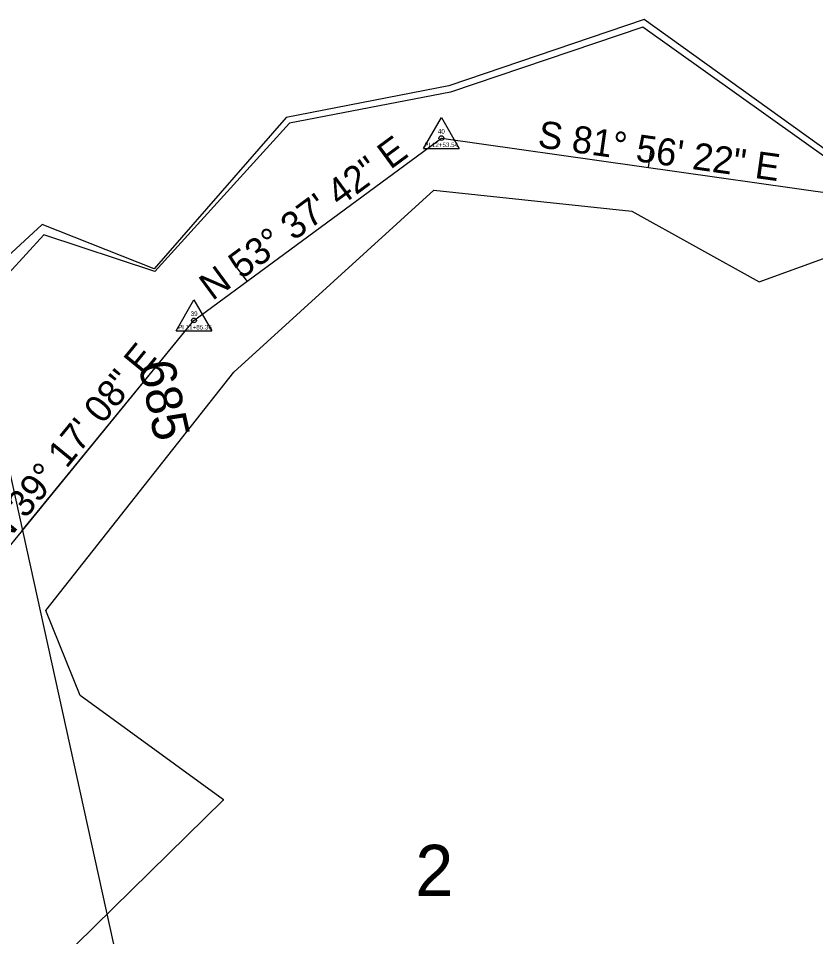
# Model space of a CAD drawing. Extents: x 2519952 to 2531965, y 848341 to 887632.
# Drawn here: x 2523004 to 2523181, y 863046.1 to 863249.8 of the extents above; entities that cross this region are included whole.
import ezdxf

# ---------------------------------------------------------------- set-up
doc = ezdxf.new("R2010")
doc.units = 0
for name, color, linetype in [('RD_EX_DV_Prop', 7, 'Continuous'), ('RD_EX_DV_TX_Prop', 7, 'Continuous'), ('RD_EX_H2O', 7, 'Continuous'), ('RD_EX_Misc', 7, 'Continuous'), ('RD_EX_RW', 7, 'Continuous'), ('RD_HC_Cl', 7, 'Continuous'), ('RD_HC_Data', 7, 'Continuous'), ('RD_HC_Data_Tic', 7, 'Continuous'), ('RD_HC_TX_Sta50', 7, 'Continuous'), ('RD_HC_txCode', 7, 'Continuous'), ('RD_SMD_Locator', 7, 'Continuous')]:
    doc.layers.add(name, color=color, linetype=linetype)

msp = doc.modelspace()

# ---------------------------------------------------------------- linework, layer by layer
at = {"layer": 'RD_EX_DV_Prop'}
for p, q in [((2523043.02, 863182.77), (2523097.92, 863223.21)), ((2523097.92, 863223.21), (2523195.61, 863209.37)), ((2522989.51, 863206.26), (2523054.03, 862913.28)), ((2523004.93, 863136.21), (2523043.02, 863182.77))]:
    msp.add_line(p, q, dxfattribs=at)
at = {"layer": 'RD_EX_H2O'}
for points in [[(2523004.6, 863032.37), (2523049.61, 863076.47), (2523017.79, 863099.58), (2523010.17, 863118.47), (2523051.87, 863171.28), (2523096.25, 863211.63), (2523140.22, 863207.01), (2523168.42, 863191.31), (2523196.75, 863201.63), (2523198.88, 863204.71), (2523217.59, 863209.82), (2523250.59, 863223.86), (2523313.59, 863243.21), (2523359.15, 863304.13)], [(2523224.22, 863086.69), (2523195.73, 863135.32), (2523216.58, 863174.26), (2523191.31, 863213.17), (2523142.61, 863247.84), (2523099.97, 863233.37), (2523064.2, 863226.55), (2523034.34, 863193.64), (2523009.68, 863201.78), (2522990.02, 863180.34), (2522986.29, 863128.15)]]:
    msp.add_lwpolyline(points, dxfattribs=at)
at = {"layer": 'RD_EX_Misc'}
msp.add_lwpolyline([(2523225.66, 863086.89), (2523196.66, 863135.69), (2523217.31, 863174.6), (2523198.88, 863204.71), (2523192.28, 863214.1), (2523142.89, 863249.52), (2523099.6, 863234.81), (2523063.49, 863227.79), (2523034.22, 863194.21), (2523009.32, 863204.05), (2522987.01, 863183.47), (2522980.74, 863130.82)], dxfattribs=at)
at = {"layer": 'RD_EX_RW'}
msp.add_line((2522989.51, 863206.26), (2523054.03, 862913.28), dxfattribs=at)
at = {"layer": 'RD_HC_Cl'}
for p, q in [((2523043.02, 863182.77), (2523097.92, 863223.21)), ((2523097.92, 863223.21), (2523195.61, 863209.37)), ((2522995.47, 863124.64), (2523043.02, 863182.77))]:
    msp.add_line(p, q, dxfattribs=at)
at = {"layer": 'RD_HC_Data'}
for p, q in [((2523093.95, 863220.91), (2523097.92, 863227.79)), ((2523097.92, 863227.79), (2523101.89, 863220.91)), ((2523093.95, 863220.91), (2523101.89, 863220.91)), ((2523039.05, 863180.48), (2523043.02, 863187.36)), ((2523043.02, 863187.36), (2523046.99, 863180.48)), ((2523039.05, 863180.48), (2523046.99, 863180.48))]:
    msp.add_line(p, q, dxfattribs=at)
for centre in [(2523097.92, 863223.21), (2523043.02, 863182.77)]:
    msp.add_circle(centre, 0.529, dxfattribs=at)
at = {"layer": 'RD_HC_Data_Tic'}
for p, q in [((2523143.92, 863216.69), (2523144.48, 863220.65)), ((2523054.81, 863191.45), (2523052.44, 863194.67))]:
    msp.add_line(p, q, dxfattribs=at)
at = {"layer": 'RD_SMD_Locator'}
for centre in [(2523142.61, 863247.84), (2523142.89, 863249.52), (2523099.6, 863234.81), (2523099.97, 863233.37), (2523063.49, 863227.79), (2523064.2, 863226.55), (2523097.92, 863223.21), (2523096.25, 863211.63), (2523140.22, 863207.01), (2523009.32, 863204.05), (2523009.68, 863201.78), (2523034.22, 863194.21), (2523034.34, 863193.64), (2523168.42, 863191.31), (2523043.02, 863182.77), (2523051.87, 863171.28), (2523010.17, 863118.47), (2523017.79, 863099.58), (2523049.61, 863076.47)]:
    msp.add_circle(centre, 0.001, dxfattribs=at)

# ---------------------------------------------------------------- texts
at = {"layer": 'RD_EX_DV_TX_Prop'}
msp.add_text('2', height=11.32, dxfattribs=at).set_placement((2523092.15, 863055.18))
at = {"layer": 'RD_HC_Data'}
for s, rotation, p in [('S 81%%d 56\' 22" E', 351.9395, (2523119.12, 863221.21)), ('N 53%%d 37\' 42" E', 36.3717, (2523047.1, 863187.02)), ('N 39%%d 17\' 08" E', 50.7144, (2523000.55, 863132.44))]:
    msp.add_text(s, height=6, rotation=rotation, dxfattribs=at).set_placement(p)
at = {"layer": 'RD_HC_TX_Sta50'}
msp.add_text('685', height=8, rotation=282.4185, dxfattribs=at).set_placement((2523030.62, 863173.02))
at = {"layer": 'RD_HC_txCode'}
for s, p in [('40', (2523097.15, 863224.21)), ('PI 12+53.54', (2523094.14, 863221.21)), ('39', (2523042.29, 863183.77)), ('PI 11+85.36', (2523039.5, 863180.77))]:
    msp.add_text(s, height=1, dxfattribs=at).set_placement(p)

doc.saveas('drawing.dxf')
